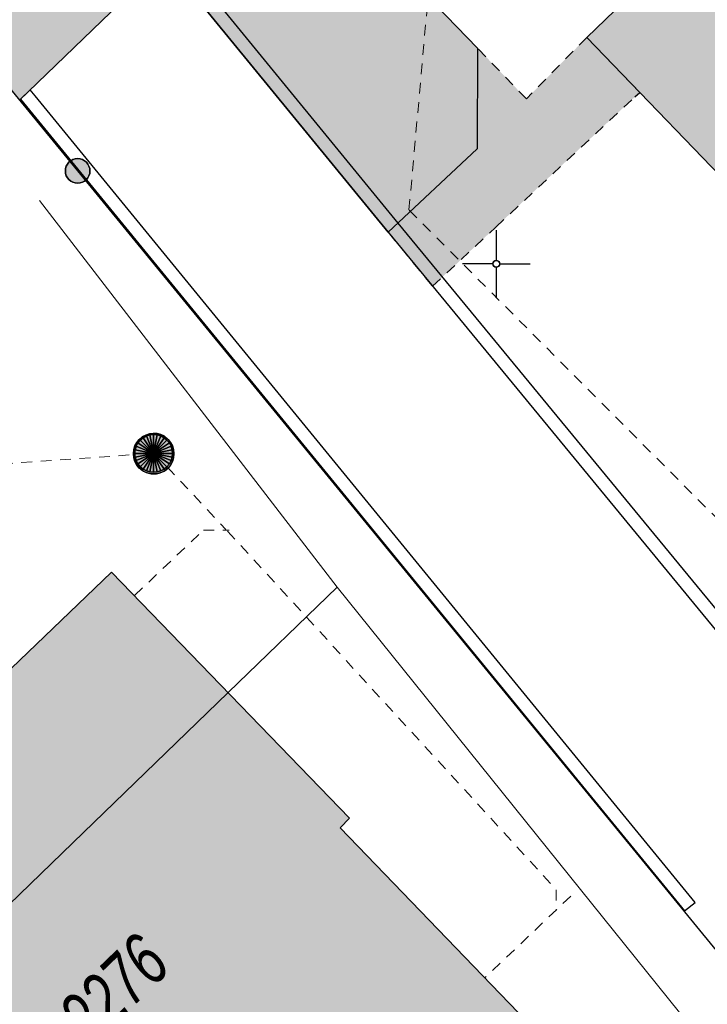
# Model space of a CAD drawing. Header units: metres. Extents: x 2695560 to 2696939, y 1260491 to 1262050.
# Tile 495 of 656: x 2695842 to 2695855, y 1261161 to 1261179. Entities that reach past the tile are written whole.
import ezdxf

# ---------------------------------------------------------------- set-up
doc = ezdxf.new("R2010")
doc.units = ezdxf.units.M
doc.linetypes.add('AUSGEZOGEN', pattern=[0])
doc.linetypes.add('VERDECKT2_S2', pattern=[0.36, 0.2, -0.16])
for name, color, linetype in [('XR$1$AV_Flächen (EO)', 7, 'AUSGEZOGEN'), ('XR$1$AV_Gebäudeflächen (BB)', 7, 'AUSGEZOGEN'), ('XR$1$AV_Gebäudeflächen (EO)', 7, 'AUSGEZOGEN'), ('XR$1$AV_Grenzpunkte', 7, 'AUSGEZOGEN'), ('XR$1$AV_Koordinatennetzpunkte', 7, 'AUSGEZOGEN'), ('XR$1$AV_Linien (BB)', 7, 'AUSGEZOGEN'), ('XR$1$AV_Versicherung-Nr.', 7, 'AUSGEZOGEN'), ('XR$1$AW_LK_Schachtdeckel', 24, 'AUSGEZOGEN'), ('XR$1$Liegenschaftsgrenzen', 7, 'AUSGEZOGEN'), ('XR$1$PFAV', 255, 'AUSGEZOGEN'), ('XR$1$PFAW', 255, 'AUSGEZOGEN')]:
    doc.layers.add(name, color=color, linetype=linetype)
for name, color, linetype, lineweight in [('XR$2$ABW-Linie-R-ungenau', 4, 'VERDECKT2_S2', 18), ('XR$2$ABW-Punkt', 6, 'AUSGEZOGEN', 18), ('XR$2$KOM-Linie-U-genau', 91, 'AUSGEZOGEN', 18)]:
    doc.layers.add(name, color=color, linetype=linetype, lineweight=lineweight)
doc.styles.add('ARIAL', font='arial.ttf')

# ---------------------------------------------------------------- blocks, each defined once
blk = doc.blocks.new('COMPLEXOBJECT_706')
at = {"layer": 'XR$1$AV_Linien (BB)', "color": 7, "linetype": 'AUSGEZOGEN', "transparency": 33554687}
blk.add_lwpolyline([(5857.921, 11172.699), (5851.673, 11179.19), (5860.287, 11187.502), (5859.271, 11188.555), (5861.392, 11190.601), (5857.93, 11194.189), (5846.315, 11182.982), (5847.419, 11181.838), (5847.153, 11181.582), (5849.655, 11178.989), (5849.648, 11177.126), (5848, 11175.584), (5844.422, 11179.963), (5845.328, 11180.837), (5844.732, 11181.455), (5841.176, 11178.024)], dxfattribs=at)
blk = doc.blocks.new('BAV15')
at = {"layer": 'XR$1$PFAV', "transparency": 33554687}
blk.add_hatch(color=7, dxfattribs=at).paths.add_polyline_path([(0.5, 0), (0.49, 0.101), (0.459, 0.197), (0.41, 0.286), (0.344, 0.362), (0.264, 0.424), (0.174, 0.469), (0.076, 0.494), (-0.025, 0.499), (-0.125, 0.484), (-0.22, 0.449), (-0.306, 0.395), (-0.379, 0.326), (-0.437, 0.243), (-0.477, 0.15), (-0.497, 0.051), (-0.497, -0.051), (-0.477, -0.15), (-0.437, -0.243), (-0.379, -0.326), (-0.306, -0.395), (-0.22, -0.449), (-0.125, -0.484), (-0.025, -0.499), (0.076, -0.494), (0.174, -0.469), (0.264, -0.424), (0.344, -0.362), (0.41, -0.286), (0.459, -0.197), (0.49, -0.101)])
at = {"color": 7, "transparency": 33554687}
for start, end in [(90, 270), (270, 90)]:
    blk.add_arc((0, 0), 0.5, start, end, dxfattribs=at)
at = {"layer": 'XR$1$PFAV', "transparency": 33554687}
blk.add_circle((0, 0), 0.5, dxfattribs=at)
blk = doc.blocks.new('BAV2041')
at = {"color": 7, "transparency": 33554687}
for p, q in [((0, 0.5), (0, 0.05)), ((-0.05, 0), (-0.5, 0)), ((0.05, 0), (0.5, 0)), ((0, -0.05), (0, -0.5))]:
    blk.add_line(p, q, dxfattribs=at)
blk.add_circle((0, 0), 0.05, dxfattribs=at)
for start, end in [(90, 270), (270, 90)]:
    blk.add_arc((0, 0), 0.05, start, end, dxfattribs=at)
blk = doc.blocks.new('BAW2082')
at = {"layer": 'XR$1$PFAW', "transparency": 33554687}
blk.add_hatch(color=7, dxfattribs=at).paths.add_polyline_path([(0.509, -0.003), (0.499, 0.098), (0.469, 0.194), (0.42, 0.283), (0.354, 0.359), (0.274, 0.421), (0.183, 0.466), (0.085, 0.491), (-0.016, 0.496), (-0.116, 0.481), (-0.211, 0.446), (-0.297, 0.392), (-0.37, 0.323), (-0.428, 0.24), (-0.468, 0.147), (-0.488, 0.047), (-0.488, -0.054), (-0.468, -0.153), (-0.428, -0.246), (-0.37, -0.329), (-0.297, -0.398), (-0.211, -0.452), (-0.116, -0.487), (-0.016, -0.502), (0.085, -0.497), (0.183, -0.472), (0.274, -0.427), (0.354, -0.366), (0.42, -0.289), (0.469, -0.2), (0.499, -0.104)])
at = {"transparency": 33554687}
for start, end in [(91.1948, 268.8052), (268.8052, 91.1948)]:
    blk.add_arc((0.01, 0), 0.5, start, end, dxfattribs=at)
at = {"layer": 'XR$1$PFAW', "transparency": 33554687}
blk.add_circle((0.009, -0.003), 0.5, dxfattribs=at)
blk = doc.blocks.new('ABW-KONTROLLSCHACHT')
at = {"layer": 'XR$2$ABW-Punkt', "linetype": 'AUSGEZOGEN', "lineweight": 25, "transparency": 33554687}
for points in [[(-291, 194, 2500), (0, 0, 2500), (-323, 134, 2500)], [(-291, 194), (0, 0), (-323, 134)], [(-291, 194, 2500), (-291, 194), (-323, 134), (-323, 134, 2500)], [(-247, 247, 2500), (0, 0, 2500), (-291, 194, 2500)], [(-247, 247), (0, 0), (-291, 194)], [(-247, 247, 2500), (-247, 247), (-291, 194), (-291, 194, 2500)], [(-194, 291, 2500), (0, 0, 2500), (-247, 247, 2500)], [(-194, 291), (0, 0), (-247, 247)], [(-194, 291, 2500), (-194, 291), (-247, 247), (-247, 247, 2500)], [(-134, 323, 2500), (0, 0, 2500), (-194, 291, 2500)], [(-134, 323), (0, 0), (-194, 291)], [(-134, 323, 2500), (-134, 323), (-194, 291), (-194, 291, 2500)], [(-68, 343, 2500), (0, 0, 2500), (-134, 323, 2500)], [(-68, 343), (0, 0), (-134, 323)], [(-68, 343, 2500), (-68, 343), (-134, 323), (-134, 323, 2500)], [(0, 350, 2500), (0, 0, 2500), (-68, 343, 2500)], [(0, 350), (0, 0), (-68, 343)], [(0, 350, 2500), (0, 350), (-68, 343), (-68, 343, 2500)], [(68, 343, 2500), (0, 0, 2500), (0, 350, 2500)], [(68, 343), (0, 0), (0, 350)], [(68, 343, 2500), (68, 343), (0, 350), (0, 350, 2500)], [(134, 323, 2500), (0, 0, 2500), (68, 343, 2500)], [(134, 323), (0, 0), (68, 343)], [(194, 291, 2500), (0, 0, 2500), (134, 323, 2500)], [(194, 291), (0, 0), (134, 323)], [(247, 247, 2500), (0, 0, 2500), (194, 291, 2500)], [(247, 247), (0, 0), (194, 291)], [(291, 194, 2500), (0, 0, 2500), (247, 247, 2500)], [(291, 194), (0, 0), (247, 247)], [(323, 134, 2500), (0, 0, 2500), (291, 194, 2500)], [(323, 134), (0, 0), (291, 194)], [(134, 323, 2500), (134, 323), (68, 343), (68, 343, 2500)], [(194, 291, 2500), (194, 291), (134, 323), (134, 323, 2500)], [(247, 247, 2500), (247, 247), (194, 291), (194, 291, 2500)], [(291, 194, 2500), (291, 194), (247, 247), (247, 247, 2500)], [(323, 134, 2500), (323, 134), (291, 194), (291, 194, 2500)], [(-343, 68, 2500), (0, 0, 2500), (-350, 0, 2500)], [(-343, 68), (0, 0), (-350, 0)], [(-343, 68, 2500), (-343, 68), (-350, 0), (-350, 0, 2500)], [(-350, 0, 2500), (0, 0, 2500), (-343, -68, 2500)], [(-350, 0), (0, 0), (-343, -68)], [(-323, 134, 2500), (0, 0, 2500), (-343, 68, 2500)], [(-323, 134), (0, 0), (-343, 68)], [(-323, 134, 2500), (-323, 134), (-343, 68), (-343, 68, 2500)], [(-343, -68, 2500), (0, 0, 2500), (-323, -134, 2500)], [(-343, -68), (0, 0), (-323, -134)], [(-323, -134, 2500), (0, 0, 2500), (-291, -194, 2500)], [(-323, -134), (0, 0), (-291, -194)], [(-291, -194, 2500), (0, 0, 2500), (-247, -247, 2500)], [(-291, -194), (0, 0), (-247, -247)], [(-247, -247, 2500), (0, 0, 2500), (-194, -291, 2500)], [(-247, -247), (0, 0), (-194, -291)], [(-194, -291, 2500), (0, 0, 2500), (-134, -323, 2500)], [(-194, -291), (0, 0), (-134, -323)], [(-134, -323, 2500), (0, 0, 2500), (-68, -343, 2500)], [(-134, -323), (0, 0), (-68, -343)], [(-68, -343, 2500), (0, 0, 2500), (0, -350, 2500)], [(-68, -343), (0, 0), (0, -350)], [(343, 68, 2500), (0, 0, 2500), (323, 134, 2500)], [(343, 68), (0, 0), (323, 134)], [(350, 0, 2500), (0, 0, 2500), (343, 68, 2500)], [(350, 0), (0, 0), (343, 68)], [(0, -350, 2500), (0, 0, 2500), (68, -343, 2500)], [(68, -343, 2500), (0, 0, 2500), (134, -323, 2500)], [(134, -323, 2500), (0, 0, 2500), (194, -291, 2500)], [(194, -291, 2500), (0, 0, 2500), (247, -247, 2500)], [(247, -247, 2500), (0, 0, 2500), (291, -194, 2500)], [(291, -194, 2500), (0, 0, 2500), (323, -134, 2500)], [(323, -134, 2500), (0, 0, 2500), (343, -68, 2500)], [(343, -68, 2500), (0, 0, 2500), (350, 0, 2500)], [(0, -350), (0, 0), (68, -343)], [(68, -343), (0, 0), (134, -323)], [(134, -323), (0, 0), (194, -291)], [(194, -291), (0, 0), (247, -247)], [(247, -247), (0, 0), (291, -194)], [(291, -194), (0, 0), (323, -134)], [(323, -134), (0, 0), (343, -68)], [(343, -68), (0, 0), (350, 0)], [(343, 68, 2500), (343, 68), (323, 134), (323, 134, 2500)], [(350, 0, 2500), (350, 0), (343, 68), (343, 68, 2500)], [(-350, 0, 2500), (-350, 0), (-343, -68), (-343, -68, 2500)], [(-343, -68, 2500), (-343, -68), (-323, -134), (-323, -134, 2500)], [(-323, -134, 2500), (-323, -134), (-291, -194), (-291, -194, 2500)], [(291, -194, 2500), (291, -194), (323, -134), (323, -134, 2500)], [(323, -134, 2500), (323, -134), (343, -68), (343, -68, 2500)], [(343, -68, 2500), (343, -68), (350, 0), (350, 0, 2500)], [(-291, -194, 2500), (-291, -194), (-247, -247), (-247, -247, 2500)], [(-247, -247, 2500), (-247, -247), (-194, -291), (-194, -291, 2500)], [(-194, -291, 2500), (-194, -291), (-134, -323), (-134, -323, 2500)], [(-134, -323, 2500), (-134, -323), (-68, -343), (-68, -343, 2500)], [(-68, -343, 2500), (-68, -343), (0, -350), (0, -350, 2500)], [(0, -350, 2500), (0, -350), (68, -343), (68, -343, 2500)], [(68, -343, 2500), (68, -343), (134, -323), (134, -323, 2500)], [(134, -323, 2500), (134, -323), (194, -291), (194, -291, 2500)], [(194, -291, 2500), (194, -291), (247, -247), (247, -247, 2500)], [(247, -247, 2500), (247, -247), (291, -194), (291, -194, 2500)]]:
    blk.add_3dface(points, dxfattribs=at)
blk = doc.blocks.new('ABW-DECKEL')
at = {"layer": 'XR$2$ABW-Punkt', "linetype": 'AUSGEZOGEN', "lineweight": 25, "transparency": 33554687}
for points in [[(-291, 194, 2500), (0, 0, 2500), (-323, 134, 2500)], [(-291, 194), (0, 0), (-323, 134)], [(-291, 194, 2500), (-291, 194), (-323, 134), (-323, 134, 2500)], [(-247, 247, 2500), (0, 0, 2500), (-291, 194, 2500)], [(-247, 247), (0, 0), (-291, 194)], [(-247, 247, 2500), (-247, 247), (-291, 194), (-291, 194, 2500)], [(-194, 291, 2500), (0, 0, 2500), (-247, 247, 2500)], [(-194, 291), (0, 0), (-247, 247)], [(-194, 291, 2500), (-194, 291), (-247, 247), (-247, 247, 2500)], [(-134, 323, 2500), (0, 0, 2500), (-194, 291, 2500)], [(-134, 323), (0, 0), (-194, 291)], [(-134, 323, 2500), (-134, 323), (-194, 291), (-194, 291, 2500)], [(-68, 343, 2500), (0, 0, 2500), (-134, 323, 2500)], [(-68, 343), (0, 0), (-134, 323)], [(-68, 343, 2500), (-68, 343), (-134, 323), (-134, 323, 2500)], [(0, 350, 2500), (0, 0, 2500), (-68, 343, 2500)], [(0, 350), (0, 0), (-68, 343)], [(0, 350, 2500), (0, 350), (-68, 343), (-68, 343, 2500)], [(68, 343, 2500), (0, 0, 2500), (0, 350, 2500)], [(68, 343), (0, 0), (0, 350)], [(68, 343, 2500), (68, 343), (0, 350), (0, 350, 2500)], [(134, 323, 2500), (0, 0, 2500), (68, 343, 2500)], [(134, 323), (0, 0), (68, 343)], [(194, 291, 2500), (0, 0, 2500), (134, 323, 2500)], [(194, 291), (0, 0), (134, 323)], [(247, 247, 2500), (0, 0, 2500), (194, 291, 2500)], [(247, 247), (0, 0), (194, 291)], [(291, 194, 2500), (0, 0, 2500), (247, 247, 2500)], [(291, 194), (0, 0), (247, 247)], [(323, 134, 2500), (0, 0, 2500), (291, 194, 2500)], [(323, 134), (0, 0), (291, 194)], [(134, 323, 2500), (134, 323), (68, 343), (68, 343, 2500)], [(194, 291, 2500), (194, 291), (134, 323), (134, 323, 2500)], [(247, 247, 2500), (247, 247), (194, 291), (194, 291, 2500)], [(291, 194, 2500), (291, 194), (247, 247), (247, 247, 2500)], [(323, 134, 2500), (323, 134), (291, 194), (291, 194, 2500)], [(-343, 68, 2500), (0, 0, 2500), (-350, 0, 2500)], [(-343, 68), (0, 0), (-350, 0)], [(-343, 68, 2500), (-343, 68), (-350, 0), (-350, 0, 2500)], [(-350, 0, 2500), (0, 0, 2500), (-343, -68, 2500)], [(-350, 0), (0, 0), (-343, -68)], [(-323, 134, 2500), (0, 0, 2500), (-343, 68, 2500)], [(-323, 134), (0, 0), (-343, 68)], [(-323, 134, 2500), (-323, 134), (-343, 68), (-343, 68, 2500)], [(-343, -68, 2500), (0, 0, 2500), (-323, -134, 2500)], [(-343, -68), (0, 0), (-323, -134)], [(-323, -134, 2500), (0, 0, 2500), (-291, -194, 2500)], [(-323, -134), (0, 0), (-291, -194)], [(-291, -194, 2500), (0, 0, 2500), (-247, -247, 2500)], [(-291, -194), (0, 0), (-247, -247)], [(-247, -247, 2500), (0, 0, 2500), (-194, -291, 2500)], [(-247, -247), (0, 0), (-194, -291)], [(-194, -291, 2500), (0, 0, 2500), (-134, -323, 2500)], [(-194, -291), (0, 0), (-134, -323)], [(-134, -323, 2500), (0, 0, 2500), (-68, -343, 2500)], [(-134, -323), (0, 0), (-68, -343)], [(-68, -343, 2500), (0, 0, 2500), (0, -350, 2500)], [(-68, -343), (0, 0), (0, -350)], [(343, 68, 2500), (0, 0, 2500), (323, 134, 2500)], [(343, 68), (0, 0), (323, 134)], [(350, 0, 2500), (0, 0, 2500), (343, 68, 2500)], [(350, 0), (0, 0), (343, 68)], [(0, -350, 2500), (0, 0, 2500), (68, -343, 2500)], [(68, -343, 2500), (0, 0, 2500), (134, -323, 2500)], [(134, -323, 2500), (0, 0, 2500), (194, -291, 2500)], [(194, -291, 2500), (0, 0, 2500), (247, -247, 2500)], [(247, -247, 2500), (0, 0, 2500), (291, -194, 2500)], [(291, -194, 2500), (0, 0, 2500), (323, -134, 2500)], [(323, -134, 2500), (0, 0, 2500), (343, -68, 2500)], [(343, -68, 2500), (0, 0, 2500), (350, 0, 2500)], [(0, -350), (0, 0), (68, -343)], [(68, -343), (0, 0), (134, -323)], [(134, -323), (0, 0), (194, -291)], [(194, -291), (0, 0), (247, -247)], [(247, -247), (0, 0), (291, -194)], [(291, -194), (0, 0), (323, -134)], [(323, -134), (0, 0), (343, -68)], [(343, -68), (0, 0), (350, 0)], [(343, 68, 2500), (343, 68), (323, 134), (323, 134, 2500)], [(350, 0, 2500), (350, 0), (343, 68), (343, 68, 2500)], [(-350, 0, 2500), (-350, 0), (-343, -68), (-343, -68, 2500)], [(-343, -68, 2500), (-343, -68), (-323, -134), (-323, -134, 2500)], [(-323, -134, 2500), (-323, -134), (-291, -194), (-291, -194, 2500)], [(291, -194, 2500), (291, -194), (323, -134), (323, -134, 2500)], [(323, -134, 2500), (323, -134), (343, -68), (343, -68, 2500)], [(343, -68, 2500), (343, -68), (350, 0), (350, 0, 2500)], [(-291, -194, 2500), (-291, -194), (-247, -247), (-247, -247, 2500)], [(-247, -247, 2500), (-247, -247), (-194, -291), (-194, -291, 2500)], [(-194, -291, 2500), (-194, -291), (-134, -323), (-134, -323, 2500)], [(-134, -323, 2500), (-134, -323), (-68, -343), (-68, -343, 2500)], [(-68, -343, 2500), (-68, -343), (0, -350), (0, -350, 2500)], [(0, -350, 2500), (0, -350), (68, -343), (68, -343, 2500)], [(68, -343, 2500), (68, -343), (134, -323), (134, -323, 2500)], [(134, -323, 2500), (134, -323), (194, -291), (194, -291, 2500)], [(194, -291, 2500), (194, -291), (247, -247), (247, -247, 2500)], [(247, -247, 2500), (247, -247), (291, -194), (291, -194, 2500)]]:
    blk.add_3dface(points, dxfattribs=at)

msp = doc.modelspace()

# ---------------------------------------------------------------- hatches: boundary and pattern name
at = {"layer": 'XR$1$AV_Gebäudeflächen (BB)', "true_color": 0xd2d2d2, "transparency": 33554687}
for points in [[(2695829.558, 1261193.201), (2695842.146, 1261177.834), (2695845.702, 1261181.265), (2695846.298, 1261180.647), (2695845.392, 1261179.773), (2695848.97, 1261175.394), (2695850.618, 1261176.936), (2695850.625, 1261178.799), (2695848.123, 1261181.392), (2695848.389, 1261181.648), (2695847.285, 1261182.792), (2695858.9, 1261193.999), (2695862.362, 1261190.411), (2695860.241, 1261188.365), (2695861.257, 1261187.312), (2695852.643, 1261179), (2695858.891, 1261172.509), (2695858.93, 1261172.471), (2695858.97, 1261172.434), (2695859.012, 1261172.4), (2695859.056, 1261172.368), (2695859.102, 1261172.339), (2695859.149, 1261172.311), (2695859.197, 1261172.286), (2695859.246, 1261172.264), (2695859.297, 1261172.244), (2695859.348, 1261172.227), (2695859.401, 1261172.212), (2695859.454, 1261172.2), (2695859.507, 1261172.19), (2695859.561, 1261172.184), (2695859.615, 1261172.18), (2695859.67, 1261172.179), (2695859.724, 1261172.18), (2695859.778, 1261172.185), (2695859.832, 1261172.192), (2695859.885, 1261172.202), (2695859.938, 1261172.214), (2695859.99, 1261172.229), (2695860.042, 1261172.247), (2695860.092, 1261172.267), (2695860.141, 1261172.29), (2695860.189, 1261172.316), (2695860.236, 1261172.343), (2695860.281, 1261172.374), (2695860.325, 1261172.406), (2695860.367, 1261172.44), (2695860.407, 1261172.477), (2695861.275, 1261173.305), (2695877.691, 1261188.983), (2695880.801, 1261191.953), (2695869.622, 1261203.818), (2695851.526, 1261221.731), (2695825.75, 1261197.85)], [(2695837.47, 1261161.05), (2695844.41, 1261153.86), (2695847.65, 1261156.985), (2695847.916, 1261156.709), (2695848.096, 1261156.883), (2695849.848, 1261155.067), (2695853.406, 1261158.475), (2695851.696, 1261160.266), (2695851.87, 1261160.448), (2695848.084, 1261164.378), (2695848.258, 1261164.56), (2695843.858, 1261169.11), (2695839.685, 1261165.106), (2695839.595, 1261165.2), (2695839.257, 1261164.876), (2695838.239, 1261165.936), (2695836.521, 1261164.288), (2695837.538, 1261163.227), (2695837.188, 1261162.886), (2695837.276, 1261162.795), (2695836.51, 1261162.06)]]:
    msp.add_hatch(color=254, dxfattribs=at).paths.add_polyline_path(points)
at = {"layer": 'XR$1$AV_Gebäudeflächen (EO)', "true_color": 0xebebeb, "transparency": 33554687}
msp.add_hatch(color=7, dxfattribs=at).paths.add_polyline_path([(2695853.622, 1261177.983), (2695852.643, 1261179), (2695851.528, 1261177.863), (2695850.625, 1261178.799), (2695850.618, 1261176.936), (2695848.97, 1261175.394), (2695849.792, 1261174.396), (2695850.963, 1261175.492), (2695853.534, 1261177.9)])

# ---------------------------------------------------------------- linework, layer by layer
at = {"layer": 'XR$1$AV_Flächen (EO)', "color": 7, "linetype": 'AUSGEZOGEN', "transparency": 33554687}
for p, q in [((2695849.153, 1261175.565), (2695845.573, 1261179.947)), ((2695853.622, 1261177.983), (2695852.643, 1261179))]:
    msp.add_line(p, q, dxfattribs=at)
for points in [[(2695844.848, 1261180.441), (2695844.994, 1261180.261), (2695845.392, 1261179.773), (2695848.97, 1261175.394), (2695855.938, 1261166.933), (2695856.131, 1261167.092), (2695849.153, 1261175.565)], [(2695850.625, 1261178.799), (2695850.618, 1261176.936), (2695848.97, 1261175.394)]]:
    msp.add_lwpolyline(points, dxfattribs=at)
at = {"layer": 'XR$1$AV_Flächen (EO)', "color": 7, "linetype": 'VERDECKT2_S2', "transparency": 33554687}
for points in [[(2695852.643, 1261179), (2695851.528, 1261177.863), (2695850.625, 1261178.799)], [(2695848.97, 1261175.394), (2695849.792, 1261174.396), (2695850.963, 1261175.492), (2695853.534, 1261177.9), (2695853.622, 1261177.983)]]:
    msp.add_lwpolyline(points, dxfattribs=at)
at = {"layer": 'XR$1$AV_Flächen (EO)', "color": 7, "linetype": 'AUSGEZOGEN', "transparency": 33554687}
msp.add_lwpolyline([(2695842.171, 1261177.858), (2695854.452, 1261162.842), (2695854.646, 1261163), (2695842.443, 1261177.92), (2695842.351, 1261178.032), (2695842.171, 1261177.858)], close=True, dxfattribs=at)
at = {"layer": 'XR$1$AV_Linien (BB)', "color": 7, "linetype": 'AUSGEZOGEN', "transparency": 33554687}
msp.add_lwpolyline([(2695836.51, 1261162.06), (2695837.276, 1261162.795), (2695837.188, 1261162.886), (2695837.538, 1261163.227), (2695836.521, 1261164.288), (2695838.239, 1261165.936), (2695839.257, 1261164.876), (2695839.595, 1261165.2), (2695839.685, 1261165.106), (2695843.858, 1261169.11), (2695848.258, 1261164.56), (2695848.084, 1261164.378), (2695851.87, 1261160.448), (2695851.696, 1261160.266), (2695853.406, 1261158.475)], dxfattribs=at)
at = {"layer": 'XR$1$Liegenschaftsgrenzen', "color": 7, "linetype": 'AUSGEZOGEN', "transparency": 33554687}
msp.add_lwpolyline([(2695829.56, 1261193.203), (2695843.23, 1261176.53), (2695857.41, 1261159.21)], dxfattribs=at)
at = {"layer": 'XR$2$ABW-Linie-R-ungenau', "linetype": 'VERDECKT2_S2', "transparency": 33554687}
for p, q in [((2695841.111, 1261171.06), (2695844.314, 1261171.284)), ((2695844.885, 1261171.056), (2695845.968, 1261169.898)), ((2695852.347, 1261163.117), (2695850.759, 1261161.602))]:
    msp.add_line(p, q, dxfattribs=at)
for points in [[(2695857.682, 1261164.043), (2695857.381, 1261164.043), (2695857.09, 1261164.379), (2695857.101, 1261164.937), (2695858.399, 1261166.127), (2695858.399, 1261166.742), (2695849.356, 1261175.808), (2695849.943, 1261182.346)], [(2695844.283, 1261168.677), (2695845.555, 1261169.886), (2695846.03, 1261169.886)], [(2695846.003, 1261169.865), (2695852.078, 1261163.233), (2695852.078, 1261162.865)]]:
    msp.add_lwpolyline(points, dxfattribs=at)
at = {"layer": 'XR$2$KOM-Linie-U-genau', "linetype": 'AUSGEZOGEN', "transparency": 33554687}
for p, q in [((2695848.026, 1261168.827), (2695842.526, 1261175.984)), ((2695848.026, 1261168.827), (2695846.014, 1261166.881)), ((2695856.683, 1261158.082), (2695848.026, 1261168.827)), ((2695846.014, 1261166.881), (2695843.138, 1261164.1)), ((2695843.138, 1261164.1), (2695840.263, 1261161.319))]:
    msp.add_line(p, q, dxfattribs=at)

# ---------------------------------------------------------------- block references
at = {"layer": 'XR$1$AV_Grenzpunkte', "color": 7, "linetype": 'AUSGEZOGEN', "lineweight": -3, "transparency": 33554687, "xscale": 0.4549999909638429, "yscale": 0.4549999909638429}
msp.add_blockref('BAV15', (2695843.23, 1261176.53), dxfattribs=at)
at = {"layer": 'XR$1$AV_Koordinatennetzpunkte', "color": 7, "linetype": 'AUSGEZOGEN', "lineweight": -3, "transparency": 33554687, "xscale": 1.25, "yscale": 1.25}
msp.add_blockref('BAV2041', (2695850.97, 1261174.81), dxfattribs=at)
at = {"layer": 'XR$1$AV_Linien (BB)', "color": 7, "linetype": 'AUSGEZOGEN', "lineweight": -3, "transparency": 33554687}
msp.add_blockref('COMPLEXOBJECT_706', (2690000.97, 1249999.81), dxfattribs=at)
at = {"layer": 'XR$1$AW_LK_Schachtdeckel', "color": 24, "linetype": 'AUSGEZOGEN', "lineweight": -3, "transparency": 33554687, "xscale": 0.7499999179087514, "yscale": 0.7499999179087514, "rotation": 315.933867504}
msp.add_blockref('BAW2082', (2695844.632, 1261171.305), dxfattribs=at)
at = {"layer": 'XR$2$ABW-Punkt', "color": 6, "linetype": 'AUSGEZOGEN', "lineweight": 18, "transparency": 33554687, "xscale": 0.001, "yscale": 0.001, "zscale": 0.001, "rotation": 360}
for name in ['ABW-KONTROLLSCHACHT', 'ABW-DECKEL']:
    msp.add_blockref(name, (2695844.634, 1261171.304), dxfattribs=at)

# ---------------------------------------------------------------- texts
at = {"layer": 'XR$1$AV_Versicherung-Nr.', "color": 7, "transparency": 33554687, "insert": (2695843.901, 1261161.39), "char_height": 0.96842, "width": 2.46457, "attachment_point": 5, "rotation": 43.9686, "style": 'ARIAL'}
msp.add_mtext('\\A1;{\\fArial|i1|b0;\\H0.968418;\\W0.700000;\\C7;2276}\\P', dxfattribs=at)

doc.saveas('drawing.dxf')
